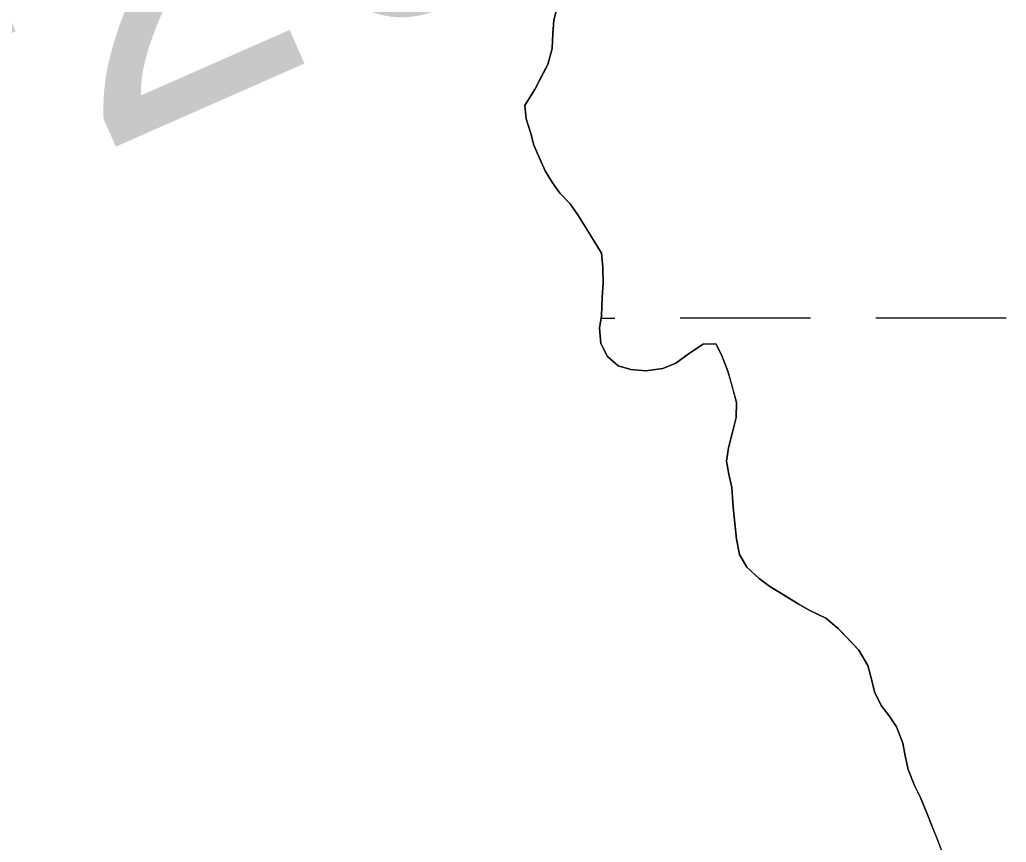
# Model space of a CAD drawing. Extents: x 3279314 to 3317160, y 734079 to 759431.
# Drawn here: x 3304336.4 to 3304578.5, y 755895.7 to 756097.6 of the extents above; entities that cross this region are included whole.
import ezdxf

# ---------------------------------------------------------------- set-up
doc = ezdxf.new("R2010")
doc.units = 0
for name, color, linetype in [('V-RIVR-RANG-IDEN', 7, 'Continuous'), ('V-TOPO-SHOR', 7, 'Continuous'), ('V-WETL-SWMP', 7, 'Continuous')]:
    doc.layers.add(name, color=color, linetype=linetype)

msp = doc.modelspace()

# ---------------------------------------------------------------- linework, layer by layer
at = {"layer": 'V-TOPO-SHOR'}
for points in [[(3304512.16, 755999.89), (3304512.25, 756003.61), (3304511.11, 756007.99), (3304510.15, 756011.33), (3304508.59, 756015.3), (3304507.21, 756018.03), (3304504.1, 756017.9), (3304500.73, 756015.7), (3304497.36, 756013.29), (3304494.22, 756011.92), (3304490.06, 756011.39), (3304486.34, 756011.69), (3304483.25, 756012.59), (3304480.62, 756014.93), (3304479.04, 756018.08), (3304478.71, 756021.81), (3304479.2, 756024.91), (3304479.31, 756029.47), (3304479.6, 756032.77), (3304479.48, 756036.71), (3304479.15, 756040.24), (3304477.36, 756043.18), (3304475.17, 756046.76), (3304473.37, 756049.7), (3304471.37, 756052.44), (3304468.94, 756054.98), (3304467.14, 756057.51), (3304465.35, 756060.45), (3304463.97, 756063.6), (3304462.6, 756066.73), (3304461.83, 756069.65), (3304460.68, 756073.2), (3304460.34, 756076.53), (3304462.93, 756080.6), (3304464.45, 756083.67), (3304465.97, 756086.54), (3304467.1, 756090.45), (3304467.19, 756094.17), (3304467.47, 756097.48), (3304468.39, 756100.98)], [(3304562.83, 755893.04), (3304561.67, 755896.17), (3304560.3, 755899.52), (3304558.93, 755903.07), (3304557.36, 755906.84), (3304555.98, 755909.56), (3304554.42, 755913.54), (3304553.67, 755916.87), (3304553.12, 755919.99), (3304551.56, 755923.96), (3304549.76, 755926.7), (3304547.75, 755929.23), (3304546.17, 755932.58), (3304545.42, 755935.71), (3304544.46, 755939.04), (3304542.28, 755942.83), (3304540.05, 755945.16), (3304537.22, 755948.12), (3304534.18, 755950.68), (3304530.08, 755952.65), (3304527.43, 755954.16), (3304523.35, 755956.74), (3304520.49, 755958.47), (3304517.84, 755960.4), (3304514.8, 755963.16), (3304513.01, 755966.31), (3304512.27, 755970.06), (3304511.76, 755974.63), (3304511.43, 755977.95), (3304511.12, 755982.72), (3304510.38, 755986.05), (3304509.83, 755989.17), (3304510.32, 755992.47), (3304511.23, 755995.97), (3304512.16, 755999.89)]]:
    msp.add_lwpolyline(points, dxfattribs=at)
at = {"layer": 'V-WETL-SWMP'}
for p, q in [((3304469.29, 756104.27), (3304467.47, 756097.48)), ((3304469.29, 756104.27), (3304467.47, 756097.48)), ((3304467.47, 756097.48), (3304467.19, 756094.17)), ((3304467.47, 756097.48), (3304467.19, 756094.17)), ((3304467.19, 756094.17), (3304467.1, 756090.45)), ((3304467.19, 756094.17), (3304467.1, 756090.45)), ((3304467.1, 756090.45), (3304465.97, 756086.54)), ((3304467.1, 756090.45), (3304465.97, 756086.54)), ((3304465.97, 756086.54), (3304462.93, 756080.6)), ((3304465.97, 756086.54), (3304462.93, 756080.6)), ((3304462.93, 756080.6), (3304460.34, 756076.52)), ((3304462.93, 756080.6), (3304460.34, 756076.52)), ((3304460.34, 756076.52), (3304460.68, 756073.2)), ((3304460.34, 756076.52), (3304460.68, 756073.2)), ((3304460.68, 756073.2), (3304461.84, 756069.65)), ((3304460.68, 756073.2), (3304461.84, 756069.65)), ((3304461.84, 756069.65), (3304462.6, 756066.73)), ((3304461.84, 756069.65), (3304462.6, 756066.73)), ((3304462.6, 756066.73), (3304465.35, 756060.45)), ((3304462.6, 756066.73), (3304465.35, 756060.45)), ((3304465.35, 756060.45), (3304467.14, 756057.51)), ((3304465.35, 756060.45), (3304467.14, 756057.51)), ((3304467.14, 756057.51), (3304468.94, 756054.98)), ((3304467.14, 756057.51), (3304468.94, 756054.98)), ((3304468.94, 756054.98), (3304471.37, 756052.44)), ((3304468.94, 756054.98), (3304471.37, 756052.44)), ((3304471.37, 756052.44), (3304473.37, 756049.7)), ((3304471.37, 756052.44), (3304473.37, 756049.7)), ((3304473.37, 756049.7), (3304479.15, 756040.24)), ((3304473.37, 756049.7), (3304479.15, 756040.24)), ((3304479.15, 756040.24), (3304479.48, 756036.71)), ((3304479.15, 756040.24), (3304479.48, 756036.71)), ((3304479.48, 756036.71), (3304479.6, 756032.77)), ((3304479.48, 756036.71), (3304479.6, 756032.77)), ((3304479.6, 756032.77), (3304479.31, 756029.46)), ((3304479.6, 756032.77), (3304479.31, 756029.46)), ((3304479.31, 756029.46), (3304479.2, 756024.91)), ((3304479.31, 756029.46), (3304479.2, 756024.91)), ((3304479.2, 756024.91), (3304478.71, 756021.81)), ((3304479.2, 756024.91), (3304478.71, 756021.81)), ((3304479.11, 756024.34), (3304482.46, 756024.34)), ((3304498.46, 756024.35), (3304530.46, 756024.36)), ((3304546.46, 756024.37), (3304578.46, 756024.39)), ((3304478.71, 756021.81), (3304479.04, 756018.08)), ((3304478.71, 756021.81), (3304479.04, 756018.08)), ((3304479.04, 756018.08), (3304480.62, 756014.93)), ((3304479.04, 756018.08), (3304480.62, 756014.93)), ((3304500.73, 756015.7), (3304504.1, 756017.89)), ((3304500.73, 756015.7), (3304504.1, 756017.89)), ((3304504.1, 756017.89), (3304507.21, 756018.03)), ((3304504.1, 756017.89), (3304507.21, 756018.03)), ((3304507.21, 756018.03), (3304508.59, 756015.3)), ((3304507.21, 756018.03), (3304508.59, 756015.3)), ((3304497.36, 756013.29), (3304500.73, 756015.7)), ((3304497.36, 756013.29), (3304500.73, 756015.7)), ((3304480.62, 756014.93), (3304483.26, 756012.59)), ((3304480.62, 756014.93), (3304483.26, 756012.59)), ((3304494.22, 756011.92), (3304497.36, 756013.29)), ((3304494.22, 756011.92), (3304497.36, 756013.29)), ((3304508.59, 756015.3), (3304510.15, 756011.33)), ((3304508.59, 756015.3), (3304510.15, 756011.33)), ((3304483.26, 756012.59), (3304486.34, 756011.69)), ((3304483.26, 756012.59), (3304486.34, 756011.69)), ((3304486.34, 756011.69), (3304490.06, 756011.39)), ((3304486.34, 756011.69), (3304490.06, 756011.39)), ((3304490.06, 756011.39), (3304494.22, 756011.92)), ((3304490.06, 756011.39), (3304494.22, 756011.92)), ((3304510.15, 756011.33), (3304512.25, 756003.61)), ((3304510.15, 756011.33), (3304512.25, 756003.61)), ((3304512.25, 756003.61), (3304512.16, 755999.89)), ((3304512.25, 756003.61), (3304512.16, 755999.89)), ((3304512.16, 755999.89), (3304510.32, 755992.47)), ((3304512.16, 755999.89), (3304510.32, 755992.47)), ((3304510.32, 755992.47), (3304509.83, 755989.17)), ((3304510.32, 755992.47), (3304509.83, 755989.17)), ((3304509.83, 755989.17), (3304510.38, 755986.05)), ((3304509.83, 755989.17), (3304510.38, 755986.05)), ((3304510.38, 755986.05), (3304511.13, 755982.72)), ((3304510.38, 755986.05), (3304511.13, 755982.72)), ((3304511.13, 755982.72), (3304511.43, 755977.95)), ((3304511.13, 755982.72), (3304511.43, 755977.95)), ((3304511.43, 755977.95), (3304512.27, 755970.06)), ((3304511.43, 755977.95), (3304512.27, 755970.06)), ((3304512.27, 755970.06), (3304513.01, 755966.31)), ((3304512.27, 755970.06), (3304513.01, 755966.31)), ((3304513.01, 755966.31), (3304514.8, 755963.16)), ((3304513.01, 755966.31), (3304514.8, 755963.16)), ((3304514.8, 755963.16), (3304517.84, 755960.4)), ((3304514.8, 755963.16), (3304517.84, 755960.4)), ((3304517.84, 755960.4), (3304520.49, 755958.47)), ((3304517.84, 755960.4), (3304520.49, 755958.47)), ((3304520.49, 755958.47), (3304527.43, 755954.16)), ((3304520.49, 755958.47), (3304527.43, 755954.16)), ((3304527.43, 755954.16), (3304530.08, 755952.65)), ((3304527.43, 755954.16), (3304530.08, 755952.65)), ((3304530.08, 755952.65), (3304534.18, 755950.68)), ((3304530.08, 755952.65), (3304534.18, 755950.68)), ((3304534.18, 755950.68), (3304537.22, 755948.12)), ((3304534.18, 755950.68), (3304537.22, 755948.12)), ((3304537.22, 755948.12), (3304542.28, 755942.83)), ((3304537.22, 755948.12), (3304542.28, 755942.83)), ((3304542.28, 755942.83), (3304544.46, 755939.04)), ((3304542.28, 755942.83), (3304544.46, 755939.04)), ((3304544.46, 755939.04), (3304545.42, 755935.71)), ((3304544.46, 755939.04), (3304545.42, 755935.71)), ((3304545.42, 755935.71), (3304546.17, 755932.58)), ((3304545.42, 755935.71), (3304546.17, 755932.58)), ((3304546.17, 755932.58), (3304547.75, 755929.23)), ((3304546.17, 755932.58), (3304547.75, 755929.23)), ((3304547.75, 755929.23), (3304549.76, 755926.7)), ((3304547.75, 755929.23), (3304549.76, 755926.7)), ((3304549.76, 755926.7), (3304551.56, 755923.96)), ((3304549.76, 755926.7), (3304551.56, 755923.96)), ((3304551.56, 755923.96), (3304553.12, 755919.99)), ((3304551.56, 755923.96), (3304553.12, 755919.99)), ((3304553.12, 755919.99), (3304553.67, 755916.87)), ((3304553.12, 755919.99), (3304553.67, 755916.87)), ((3304553.67, 755916.87), (3304554.42, 755913.54)), ((3304553.67, 755916.87), (3304554.42, 755913.54)), ((3304554.42, 755913.54), (3304555.98, 755909.56)), ((3304554.42, 755913.54), (3304555.98, 755909.56)), ((3304555.98, 755909.56), (3304557.36, 755906.84)), ((3304555.98, 755909.56), (3304557.36, 755906.84)), ((3304557.36, 755906.84), (3304558.93, 755903.07)), ((3304557.36, 755906.84), (3304558.93, 755903.07)), ((3304558.93, 755903.07), (3304562.83, 755893.04)), ((3304558.93, 755903.07), (3304562.83, 755893.04))]:
    msp.add_line(p, q, dxfattribs=at)

# ---------------------------------------------------------------- texts
at = {"layer": 'V-RIVR-RANG-IDEN'}
msp.add_text('R-170+20.0', height=83, rotation=23.7935, dxfattribs=at).set_placement((3304019, 755916.04))

doc.saveas('drawing.dxf')
